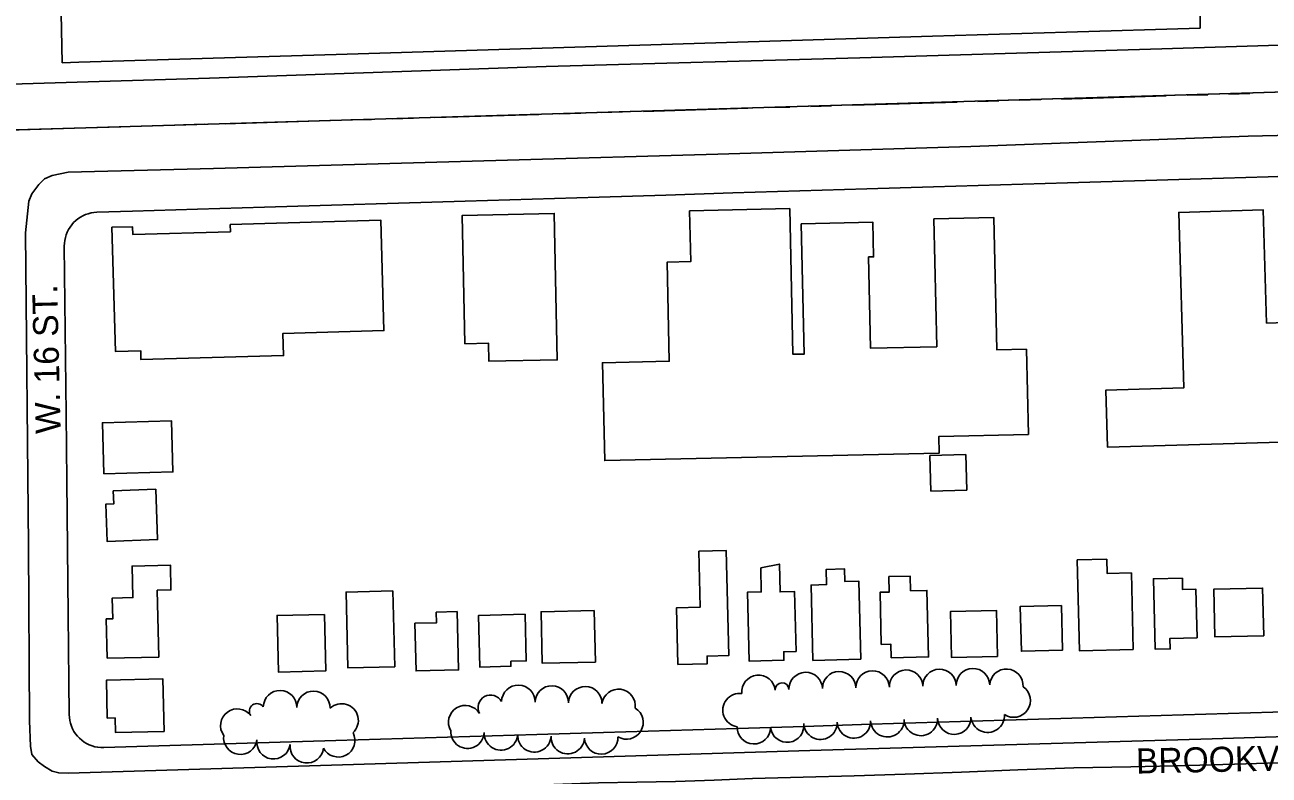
# Model space of a CAD drawing. Extents: x -25029 to 2274964, y -81170 to 687028.
# Drawn here: x -17619 to -16875, y -64885 to -64437 of the extents above; entities that cross this region are included whole.
import ezdxf

# ---------------------------------------------------------------- set-up
doc = ezdxf.new("R2010")
doc.units = 0
for name, color, linetype in [('81911BEA - RW_X_Fee_RW', 7, 'Continuous'), ('BD_X_Canopy', 7, 'Continuous'), ('BLDG', 7, 'Continuous'), ('DIVISIONS', 7, 'Continuous'), ('DV_X_Corp_Line', 7, 'Continuous'), ('GE_X_CL_2000', 7, 'Continuous'), ('PV_X_EOP', 7, 'Continuous'), ('ROAD', 7, 'Continuous'), ('ROAD-NAME', 7, 'Continuous'), ('TREES', 7, 'Continuous')]:
    doc.layers.add(name, color=color, linetype=linetype)

msp = doc.modelspace()

# ---------------------------------------------------------------- linework, layer by layer
at = {"layer": '81911BEA - RW_X_Fee_RW'}
for p, q in [((-17596.78, -64459.48), (-17601.61, -64170.67)), ((-16916.79, -64438.76), (-16916.7, -64428.76))]:
    msp.add_line(p, q, dxfattribs=at)
for points in [[(-17596.78, -64459.48), (-17586.76, -64459.13), (-17526.45, -64457.3), (-17426.47, -64454.26), (-17076.56, -64443.62), (-16996.58, -64441.19), (-16916.79, -64438.76)], [(-16608.18, -64519.42), (-16637.17, -64520.3), (-16676.15, -64521.49), (-16716.13, -64522.7), (-16754.62, -64523.87), (-16756.12, -64523.92), (-16796.1, -64525.14), (-16836.08, -64526.35), (-16876.06, -64527.57), (-16916.04, -64528.78), (-16956.03, -64530), (-16976.02, -64530.6), (-16996.01, -64531.21), (-17035.99, -64532.43), (-17075.98, -64533.64), (-17115.96, -64534.86), (-17155.94, -64536.07)], [(-17155.94, -64536.07), (-17195.92, -64537.29), (-17235.91, -64538.51), (-17275.89, -64539.72), (-17315.87, -64540.94), (-17355.85, -64542.15), (-17395.84, -64543.37), (-17435.82, -64544.58), (-17455.81, -64545.19), (-17475.8, -64545.8), (-17515.78, -64547.01), (-17554.77, -64548.2), (-17576.05, -64548.85)], [(-17576.05, -64548.85), (-17577.77, -64548.97), (-17579.47, -64549.25), (-17581.14, -64549.67), (-17582.77, -64550.23), (-17584.35, -64550.93), (-17585.85, -64551.76), (-17587.28, -64552.72), (-17588.63, -64553.8), (-17589.87, -64554.99), (-17591.01, -64556.28), (-17592.03, -64557.67), (-17592.93, -64559.13), (-17593.7, -64560.67), (-17594.34, -64562.28), (-17594.83, -64563.93), (-17595.18, -64565.61), (-17595.39, -64567.32), (-17595.44, -64569.05)], [(-17592.51, -64849.07), (-17592.72, -64829.41), (-17593.14, -64789.4), (-17593.56, -64749.4), (-17593.97, -64709.44), (-17594.39, -64669.45), (-17595.44, -64569.05)], [(-16534.82, -64837.32), (-16553.5, -64837.89), (-16593.48, -64839.1), (-16633.47, -64840.32), (-16673.45, -64841.54), (-16713.43, -64842.75), (-16753.41, -64843.97), (-16793.4, -64845.18), (-16833.38, -64846.4), (-16873.36, -64847.61), (-16913.34, -64848.83), (-16953.33, -64850.04), (-16993.31, -64851.26), (-17033.29, -64852.47), (-17073.27, -64853.69), (-17113.26, -64854.91), (-17153.24, -64856.12)], [(-17592.51, -64849.07), (-17592.42, -64850.83), (-17592.17, -64852.58), (-17591.76, -64854.3), (-17591.2, -64855.98), (-17590.5, -64857.6), (-17589.66, -64859.15), (-17588.69, -64860.63), (-17587.58, -64862.01), (-17586.36, -64863.29), (-17585.04, -64864.45), (-17583.61, -64865.5), (-17582.1, -64866.41), (-17580.51, -64867.19), (-17578.86, -64867.82), (-17577.17, -64868.31), (-17575.43, -64868.64), (-17573.67, -64868.82), (-17571.91, -64868.85)], [(-17153.24, -64856.12), (-17193.22, -64857.34), (-17233.2, -64858.55), (-17273.19, -64859.77), (-17313.17, -64860.98), (-17353.15, -64862.2), (-17393.13, -64863.41), (-17433.12, -64864.63), (-17473.1, -64865.84), (-17571.91, -64868.85)]]:
    msp.add_lwpolyline(points, dxfattribs=at)
at = {"layer": 'BD_X_Canopy'}
msp.add_line((-16322.65, -64460.72), (-18362.25, -64521.67), dxfattribs=at)
msp.add_line((-16322.65, -64460.72), (-18362.25, -64521.67), dxfattribs=at)
at = {"layer": 'BLDG'}
for points in [[(-16690.29, -64565), (-16691.04, -64539.26), (-16741.17, -64540.74), (-16741.39, -64533.46), (-16800.86, -64535.21), (-16800.69, -64541.07), (-16862.1, -64542.87), (-16859.99, -64614.55), (-16877, -64615.05), (-16878.99, -64547.45), (-16929.44, -64548.93), (-16926.36, -64653.74), (-16973.06, -64655.11), (-16972.06, -64689.34), (-16633.83, -64679.39), (-16634.66, -64651.13), (-16673.56, -64652.27), (-16676.14, -64564.58)], [(-17356.07, -64627.4), (-17341.92, -64627.11), (-17341.69, -64637.9), (-17300.84, -64637.05), (-17302.68, -64549.56), (-17357.68, -64550.72)], [(-17075.81, -64552.84), (-17074.1, -64629.26), (-17113.63, -64630.14), (-17114.85, -64575.54), (-17111.83, -64575.47), (-17112.29, -64554.83), (-17155.04, -64555.78), (-17153.3, -64633.57), (-17160.04, -64633.72), (-17161.98, -64546.65), (-17221.81, -64547.99), (-17221.13, -64578.35), (-17235.25, -64578.66), (-17233.93, -64637.92), (-17273.84, -64638.81), (-17272.54, -64697.28), (-17072.61, -64692.82), (-17072.83, -64682.79), (-17019.33, -64681.6), (-17020.47, -64630.7), (-17038.16, -64631.09), (-17039.92, -64552.04)], [(-17496.35, -64556.15), (-17496.23, -64560.45), (-17554.58, -64562.1), (-17554.71, -64557.47), (-17567, -64557.82), (-17564.91, -64632.02), (-17549.78, -64631.6), (-17549.63, -64636.9), (-17464.41, -64634.5), (-17464.79, -64621.23), (-17404.41, -64619.53), (-17406.27, -64553.61)], [(-17571.82, -64705.12), (-17530.5, -64704.02), (-17531.31, -64673.58), (-17572.64, -64674.68)], [(-17077.63, -64715.45), (-17056.18, -64714.89), (-17056.73, -64693.7), (-17078.18, -64694.26)], [(-17566.17, -64715.27), (-17565.89, -64723.21), (-17570.68, -64723.38), (-17569.89, -64745.54), (-17539.69, -64744.46), (-17540.76, -64714.36)], [(-17216.29, -64751.49), (-17215.49, -64784.89), (-17229.61, -64785.23), (-17228.79, -64819.08), (-17211.28, -64818.66), (-17211.39, -64814.16), (-17198.42, -64813.85), (-17199.93, -64751.1)], [(-17569.8, -64815.43), (-17570.36, -64791.95), (-17566.5, -64791.86), (-17566.8, -64779.46), (-17554.45, -64779.16), (-17554.91, -64760.29), (-17532.06, -64759.74), (-17531.7, -64774.55), (-17539.93, -64774.75), (-17538.97, -64814.69)], [(-17179.31, -64761.42), (-17178.97, -64775.74), (-17187.27, -64775.94), (-17186.28, -64817.08), (-17165.42, -64816.58), (-17165.54, -64811.51), (-17158.18, -64811.33), (-17159.04, -64775.58), (-17167.68, -64775.79), (-17168.08, -64759.14)], [(-16956.67, -64810.2), (-16957.78, -64764.39), (-16972.3, -64764.74), (-16972.5, -64756.25), (-16990.19, -64756.68), (-16988.89, -64810.98)], [(-17119.45, -64816), (-17120.57, -64769.41), (-17128.94, -64769.61), (-17129.13, -64762.01), (-17140.12, -64762.27), (-17139.9, -64771.42), (-17149.23, -64771.65), (-17148.14, -64816.69)], [(-17089.85, -64775.1), (-17090.06, -64766.29), (-17102.71, -64766.6), (-17102.49, -64775.83), (-17108, -64775.97), (-17107.24, -64807.18), (-17101.48, -64807.04), (-17101.28, -64815.15), (-17079, -64814.62), (-17079.95, -64774.86)], [(-16927.34, -64767.51), (-16927.18, -64774.38), (-16919.24, -64774.19), (-16918.54, -64803.16), (-16934.73, -64803.55), (-16934.58, -64809.8), (-16943.57, -64810.02), (-16944.58, -64767.93)], [(-16878.7, -64801.97), (-16879.38, -64773.52), (-16908.55, -64774.22), (-16907.87, -64802.67)], [(-17399.11, -64775.14), (-17398.02, -64820.51), (-17425.96, -64821.19), (-17427.05, -64775.82)], [(-17440, -64789.18), (-17439.19, -64823.01), (-17467.5, -64823.69), (-17468.32, -64789.86)], [(-17373.14, -64787.86), (-17372.99, -64794.22), (-17385.95, -64794.53), (-17385.26, -64823), (-17359.86, -64822.39), (-17360.7, -64787.56)], [(-17320.05, -64789.11), (-17319.38, -64816.99), (-17328.59, -64817.21), (-17328.52, -64820.25), (-17347.15, -64820.7), (-17347.89, -64789.78)], [(-17278.83, -64786.86), (-17278.09, -64817.67), (-17309.81, -64818.44), (-17310.56, -64787.63)], [(-17037.81, -64814.4), (-17065.26, -64815.06), (-17065.93, -64787.51), (-17038.47, -64786.85)], [(-16999.61, -64783.86), (-16998.97, -64810.6), (-17023.54, -64811.19), (-17024.18, -64784.45)], [(-17569.75, -64851.24), (-17565.06, -64851.13), (-17564.85, -64859.82), (-17535.79, -64859.12), (-17536.55, -64827.74), (-17570.3, -64828.55)]]:
    msp.add_lwpolyline(points, close=True, dxfattribs=at)
at = {"layer": 'DIVISIONS'}
for p, q in [((-17124.43, -64484.82), (-17061.96, -64482.97)), ((-17049.47, -64482.6), (-17036.97, -64482.23)), ((-17024.48, -64481.86), (-17011.98, -64481.5)), ((-16999.49, -64481.13), (-16937.02, -64479.28)), ((-16924.52, -64478.91), (-16912.03, -64478.54)), ((-16899.53, -64478.17), (-16887.04, -64477.81)), ((-17374.33, -64492.2), (-17311.85, -64490.35)), ((-17299.36, -64489.98), (-17286.86, -64489.61)), ((-17274.37, -64489.25), (-17261.87, -64488.88)), ((-17249.38, -64488.51), (-17186.91, -64486.66)), ((-17174.41, -64486.29), (-17161.92, -64485.92)), ((-17149.42, -64485.55), (-17136.93, -64485.19)), ((-17624.22, -64499.58), (-17561.74, -64497.73)), ((-17549.25, -64497.36), (-17536.75, -64496.99)), ((-17524.26, -64496.63), (-17511.77, -64496.26)), ((-17499.27, -64495.89), (-17436.8, -64494.04)), ((-17424.3, -64493.67), (-17411.81, -64493.3)), ((-17399.31, -64492.94), (-17386.82, -64492.57))]:
    msp.add_line(p, q, dxfattribs=at)
at = {"layer": 'DV_X_Corp_Line'}
msp.add_line((-18362.25, -64521.67), (-16322.65, -64460.72), dxfattribs=at)
msp.add_line((-18362.25, -64521.67), (-16322.65, -64460.72), dxfattribs=at)
at = {"layer": 'GE_X_CL_2000'}
msp.add_lwpolyline([(-16792.36, -64875.46), (-16889.45, -64878.45), (-16923.75, -64879.48), (-16958.1, -64880.3), (-16992.27, -64880.9), (-17025.71, -64882.16), (-17059.29, -64883.43), (-17092.92, -64884.72), (-17123.4, -64885.7), (-17153.87, -64886.6), (-17184.22, -64887.39), (-17207.16, -64888.3), (-17230.27, -64889.02), (-17253.37, -64889.55), (-17276.27, -64889.89), (-17393.6, -64894.31), (-17421.39, -64894.79), (-17448.96, -64895.49), (-17476.53, -64896.41), (-17621.34, -64902.64)], dxfattribs=at)
at = {"layer": 'PV_X_EOP'}
for points in [[(-17828.33, -64478), (-17699.86, -64474.43), (-17508.76, -64468.59), (-17307.41, -64461.65), (-17120.11, -64456.43), (-16939.58, -64451.23), (-16716.48, -64444.25), (-16620.65, -64441.38), (-16530.86, -64438.92), (-16409.46, -64434.71), (-16303.93, -64431.75), (-16158.05, -64427.67), (-15993.39, -64422.94), (-15878.92, -64416.76), (-15876.5, -64416.64)], [(-16724.04, -64499.62), (-16888.03, -64503.38), (-17053.78, -64509.59), (-17204.94, -64514.01), (-17330.57, -64517.68), (-17506.33, -64522.66), (-17593.1, -64524.92), (-17602.62, -64526.83), (-17607.22, -64528.78), (-17610.66, -64532.21), (-17614.84, -64537.88), (-17616.65, -64542.15), (-17618.65, -64561.18), (-17616.89, -64748.36)]]:
    msp.add_lwpolyline(points, dxfattribs=at)
at = {"layer": 'ROAD'}
msp.add_lwpolyline([(-17616.89, -64748.36), (-17616.15, -64852.81), (-17615.6, -64867.9), (-17614.76, -64872.96), (-17611.05, -64877.24), (-17607.27, -64880.19), (-17602.75, -64883.01), (-17598.8, -64883.92), (-17593.09, -64884.03), (-17429.2, -64879.09), (-17149.86, -64870.53), (-16909.49, -64863.51), (-16629.64, -64854.81), (-16523.63, -64851.71), (-16518.35, -64851.23), (-16513.58, -64849.51), (-16509.75, -64846.46), (-16506.35, -64842.97), (-16505.3, -64839.61), (-16504.39, -64835.08), (-16504.04, -64827.1), (-16505.35, -64748.36)], dxfattribs=at)
at = {"layer": 'TREES'}
for centre, radius, start, end in [((-17180.56, -64835.51), 10, 5.84023, 185.84023), ((-17152.42, -64833.81), 10, 1.31553, 181.31553), ((-17132.42, -64833.35), 10, 1.31553, 181.31553), ((-17112.43, -64832.89), 10, 1.31553, 181.31553), ((-17092.43, -64832.43), 10, 1.31553, 181.31553), ((-17072.44, -64831.97), 10, 1.31553, 181.31553), ((-17052.44, -64831.51), 10, 1.31553, 181.31553), ((-17032.46, -64831.87), 10, 356.64564, 176.64564), ((-17324.15, -64841.48), 10, 358.80475, 178.80475), ((-17304.16, -64841.89), 10, 358.80475, 178.80475), ((-17284.16, -64842.31), 10, 358.80475, 178.80475), ((-17264.26, -64843.87), 10, 352.21889, 172.21889), ((-17166.51, -64834.27), 4.11, 3.19031, 183.19031), ((-17028.09, -64840.73), 10, 235.86015, 55.86015), ((-17466.56, -64844.67), 10, 358.83546, 178.83546), ((-17446.57, -64845.08), 10, 358.83546, 178.83546), ((-17340.73, -64844.88), 7.51, 28.73326, 208.73326), ((-17191.95, -64846.43), 10, 81.73984, 261.73984), ((-17492.1, -64855.66), 10, 36.35119, 216.35119), ((-17480.3, -64847.1), 4.58, 35.1155, 215.1155), ((-17429.74, -64852.58), 10, 313.08251, 133.08251), ((-17355.89, -64853.63), 10, 30.92636, 210.92636), ((-17259.48, -64853.81), 10, 239.13839, 59.13839), ((-17043.67, -64849.78), 10, 184.44078, 4.44078), ((-17183.39, -64856.65), 10, 178.13041, 358.13041), ((-17163.48, -64855.66), 10, 187.59127, 7.59127), ((-17143.58, -64853.96), 10, 182.14745, 2.14745), ((-17123.59, -64853.21), 10, 182.14745, 2.14745), ((-17103.61, -64852.46), 10, 182.14745, 2.14745), ((-17083.62, -64851.71), 10, 182.14745, 2.14745), ((-17063.63, -64850.95), 10, 182.23604, 2.23604), ((-17490.25, -64862.93), 10, 172.25198, 352.25198), ((-17470.43, -64865.63), 10, 172.25198, 352.25198), ((-17431.77, -64864.51), 10, 207.56346, 27.56346), ((-17354.49, -64859.31), 10, 176.85683, 356.85683), ((-17334.52, -64860.41), 10, 176.85683, 356.85683), ((-17314.55, -64861.51), 10, 176.85683, 356.85683), ((-17294.58, -64862.6), 10, 176.85683, 356.85683), ((-17274.6, -64862.77), 10, 182.16468, 2.16468), ((-17450.58, -64868.06), 10, 173.79179, 353.79179)]:
    msp.add_arc(centre, radius, start, end, dxfattribs=at)

# ---------------------------------------------------------------- texts
at = {"layer": 'ROAD-NAME'}
for s, rotation, p in [('W. 16 ST.', 91.36321, (-17597.59, -64681.05)), ('BROOKVIEW BLVD.', 1.19807, (-16954.9, -64884.39))]:
    msp.add_text(s, height=15, rotation=rotation, dxfattribs=at).set_placement(p)

doc.saveas('drawing.dxf')
